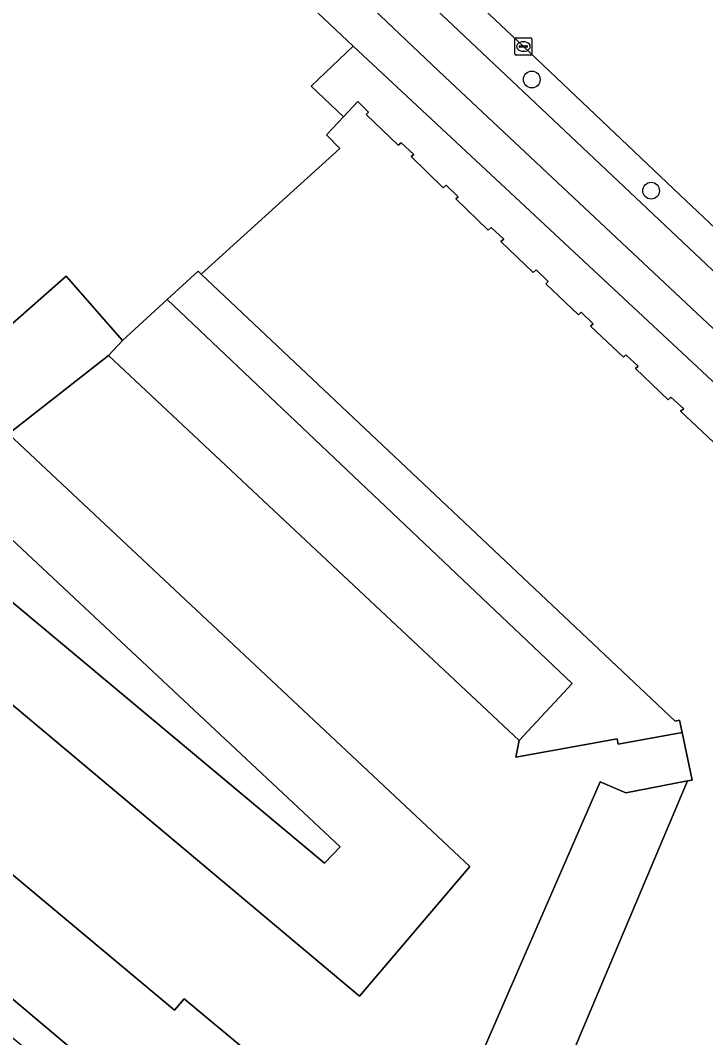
# Model space of a CAD drawing. Extents: x 160102 to 160934, y 382045 to 382923.
# Drawn here: x 160856.1 to 160896, y 382820.7 to 382879.9 of the extents above; entities that cross this region are included whole.
import ezdxf

# ---------------------------------------------------------------- set-up
doc = ezdxf.new("R2010")
doc.units = 0
for name, color, linetype in [('IMGEO_Berm_groen', 7, 'Continuous'), ('IMGEO_Boom', 7, 'Continuous'), ('IMGEO_Erf', 7, 'Continuous'), ('IMGEO_Fietspad_gesloten', 7, 'Continuous'), ('IMGEO_Groenvoorziening', 7, 'Continuous'), ('IMGEO_Kolk', 7, 'Continuous'), ('IMGEO_Muur', 7, 'Continuous'), ('IMGEO_Pand', 7, 'Continuous'), ('IMGEO_Parkeervlak_open', 7, 'Continuous'), ('IMGEO_Rijbaan_lokaal_gesloten', 7, 'Continuous'), ('IMGEO_Rijbaan_lokaal_open', 7, 'Continuous'), ('IMGEO_Voetpad_open', 7, 'Continuous')]:
    doc.layers.add(name, color=color, linetype=linetype)

msp = doc.modelspace()

# ---------------------------------------------------------------- linework, layer by layer
at = {"layer": 'IMGEO_Berm_groen'}
for points in [[(160861.894, 382897.82), (160881.279, 382879.654), (160908.09, 382854.364)], [(160885.39, 382878.401), (160880.101, 382883.405)], [(160909.375, 382855.754), (160894.512, 382869.771), (160885.39, 382878.401)]]:
    msp.add_lwpolyline(points, dxfattribs=at)
at = {"layer": 'IMGEO_Boom'}
for centre in [(160885.88, 382876.482), (160892.837, 382870.004)]:
    msp.add_circle(centre, 0.489, dxfattribs=at)
at = {"layer": 'IMGEO_Erf'}
msp.add_lwpolyline([(160906.401, 382849.614), (160875.468, 382878.428), (160873.01, 382876.092), (160874.9, 382874.311), (160875.736, 382875.199), (160876.355, 382874.587), (160876.223, 382874.442), (160878.088, 382872.649), (160878.266, 382872.792), (160879.007, 382872.117), (160878.842, 382871.991), (160880.714, 382870.18), (160880.887, 382870.327), (160881.591, 382869.656), (160881.455, 382869.528), (160883.343, 382867.714), (160883.52, 382867.858), (160884.256, 382867.178), (160884.085, 382867.044), (160885.971, 382865.247), (160886.132, 382865.393), (160886.835, 382864.715), (160886.707, 382864.585), (160888.597, 382862.776), (160888.759, 382862.921), (160889.464, 382862.25), (160889.311, 382862.12), (160891.225, 382860.301), (160891.373, 382860.454), (160892.078, 382859.779), (160891.932, 382859.645), (160893.828, 382857.819), (160893.984, 382857.982), (160894.743, 382857.307), (160894.557, 382857.16), (160896.469, 382855.367)], dxfattribs=at)
at = {"layer": 'IMGEO_Fietspad_gesloten'}
for points in [[(160854.521, 382906.665), (160855.067, 382904.509), (160855.706, 382900.56), (160860.259, 382896.037), (160876.3, 382880.906), (160880.807, 382876.637), (160907.683, 382851.452)], [(160911, 382851.612), (160908.09, 382854.364), (160881.279, 382879.654), (160861.894, 382897.82), (160859.046, 382900.582), (160858.953, 382900.672)]]:
    msp.add_lwpolyline(points, dxfattribs=at)
at = {"layer": 'IMGEO_Groenvoorziening'}
for points in [[(160866.606, 382865.137), (160866.424, 382865.309), (160864.631, 382863.667), (160888.24, 382841.299), (160885.141, 382837.99), (160884.955, 382837.003), (160890.866, 382838.083), (160890.924, 382837.766), (160894.647, 382838.446), (160894.494, 382839.169), (160894.245, 382839.105)], [(160850.806, 382850.011), (160873.79, 382830.829), (160874.703, 382831.786), (160852.792, 382852.262)]]:
    msp.add_lwpolyline(points, close=True, dxfattribs=at)
at = {"layer": 'IMGEO_Kolk'}
for p, q in [((160884.889, 382877.975), (160884.889, 382878.827)), ((160884.964, 382878.901), (160885.816, 382878.901)), ((160885.89, 382878.827), (160885.89, 382877.975)), ((160885.148, 382878.395), (160885.148, 382878.407)), ((160885.586, 382878.358), (160885.188, 382878.358)), ((160885.191, 382878.444), (160885.589, 382878.444)), ((160885.377, 382878.681), (160885.402, 382878.681)), ((160885.632, 382878.407), (160885.632, 382878.395)), ((160885.816, 382877.901), (160884.964, 382877.901)), ((160885.4, 382878.121), (160885.375, 382878.121))]:
    msp.add_line(p, q, dxfattribs=at)
for points in [[(160884.889, 382877.975), (160884.889, 382878.827)], [(160884.964, 382878.901), (160885.816, 382878.901)], [(160885.89, 382878.827), (160885.89, 382877.975)], [(160885.816, 382877.901), (160884.964, 382877.901)]]:
    msp.add_lwpolyline(points, dxfattribs=at)
for centre, radius, start, end in [((160884.966, 382878.825), 0.0765, 91.55205, 178.44795), ((160884.966, 382878.825), 0.0765, 91.55205, 178.44795), ((160885.814, 382878.825), 0.0765, 1.55205, 88.44795), ((160885.814, 382878.825), 0.0765, 1.55205, 88.44795), ((160885.188, 382878.404), 0.0403, 85.87752, 175.75265), ((160885.185, 382878.394), 0.0366, 178.93798, 274.71019), ((160885.589, 382878.401), 0.043, 264.86636, 352.45326), ((160885.593, 382878.406), 0.0386, 1.73085, 96.63898), ((160884.966, 382877.977), 0.0765, 181.55205, 268.44795), ((160884.966, 382877.977), 0.0765, 181.55205, 268.44795), ((160885.814, 382877.977), 0.0765, 271.55205, 358.44795), ((160885.814, 382877.977), 0.0765, 271.55205, 358.44795)]:
    msp.add_arc(centre, radius, start, end, dxfattribs=at)
for centre, major_axis, ratio, start_param, end_param in [((160885.376, 382878.401), (-0.387, 0.002), 0.722429, 4.712389, 7.853982), ((160885.401, 382878.401), (-0.39, 0.002), 0.717154, 1.570796, 4.712389)]:
    msp.add_ellipse(centre, major_axis=major_axis, ratio=ratio, start_param=start_param, end_param=end_param, dxfattribs=at)
at = {"layer": 'IMGEO_Muur'}
msp.add_lwpolyline([(160837.913, 382837.822), (160861.483, 382817.978)], dxfattribs=at)
at = {"layer": 'IMGEO_Pand'}
for points in [[(160840.366, 382848.876), (160858.731, 382865.029), (160862.028, 382861.283), (160864.631, 382863.667), (160866.424, 382865.309), (160866.606, 382865.137), (160874.688, 382872.462), (160873.916, 382873.267), (160874.9, 382874.311), (160873.01, 382876.092), (160875.468, 382878.428), (160854.082, 382898.574)], [(160896.469, 382855.367), (160894.557, 382857.16), (160894.743, 382857.307), (160893.984, 382857.982), (160893.828, 382857.819), (160891.932, 382859.645), (160892.078, 382859.779), (160891.373, 382860.454), (160891.225, 382860.301), (160889.311, 382862.12), (160889.464, 382862.25), (160888.759, 382862.921), (160888.597, 382862.776), (160886.707, 382864.585), (160886.835, 382864.715), (160886.132, 382865.393), (160885.971, 382865.247), (160884.085, 382867.044), (160884.256, 382867.178), (160883.52, 382867.858), (160883.343, 382867.714), (160881.455, 382869.528), (160881.591, 382869.656), (160880.887, 382870.327), (160880.714, 382870.18), (160878.842, 382871.991), (160879.007, 382872.117), (160878.266, 382872.792), (160878.088, 382872.649), (160876.223, 382874.442), (160876.355, 382874.587), (160875.736, 382875.199), (160874.9, 382874.311), (160873.916, 382873.267), (160874.688, 382872.462), (160866.606, 382865.137), (160894.245, 382839.105), (160894.494, 382839.169), (160894.647, 382838.446), (160895.235, 382835.677), (160894.957, 382835.628), (160886.391, 382815.35)]]:
    msp.add_lwpolyline(points, dxfattribs=at)
at = {"layer": 'IMGEO_Parkeervlak_open'}
for points in [[(160864.631, 382863.667), (160862.028, 382861.283), (160861.201, 382860.414), (160885.141, 382837.99), (160888.24, 382841.299)], [(160855.371, 382855.843), (160846.893, 382847.344), (160875.839, 382823.088), (160882.262, 382830.641)], [(160850.806, 382850.011), (160852.792, 382852.262), (160874.703, 382831.786), (160873.79, 382830.829)], [(160836.872, 382845.803), (160836.59, 382845.555), (160833.184, 382842.181), (160837.913, 382837.822), (160861.483, 382817.978), (160865.195, 382814.885), (160869.325, 382819.842), (160865.612, 382822.936), (160865.06, 382822.273)]]:
    msp.add_lwpolyline(points, close=True, dxfattribs=at)
at = {"layer": 'IMGEO_Rijbaan_lokaal_gesloten'}
msp.add_lwpolyline([(160880.101, 382883.405), (160885.39, 382878.401), (160894.512, 382869.771), (160909.375, 382855.754), (160918.048, 382865.449), (160896.643, 382885.589)], dxfattribs=at)
at = {"layer": 'IMGEO_Rijbaan_lokaal_open'}
msp.add_lwpolyline([(160881.889, 382817.252), (160889.866, 382835.579), (160891.359, 382834.929), (160894.957, 382835.628), (160895.235, 382835.677), (160894.647, 382838.446), (160890.924, 382837.766), (160890.866, 382838.083), (160884.955, 382837.003), (160885.141, 382837.99), (160861.201, 382860.414), (160855.371, 382855.843), (160882.262, 382830.641), (160875.839, 382823.088), (160846.893, 382847.344), (160844.141, 382844.584), (160840.366, 382848.876), (160836.872, 382845.803), (160865.06, 382822.273), (160865.612, 382822.936), (160869.325, 382819.842)], dxfattribs=at)
at = {"layer": 'IMGEO_Voetpad_open'}
for points in [[(160851.435, 382901.477), (160851.784, 382900.791), (160852.299, 382899.776), (160853.109, 382897.965), (160854.082, 382898.574), (160875.468, 382878.428), (160906.401, 382849.614), (160908.483, 382847.486), (160909.809, 382846.282)], [(160880.807, 382876.637), (160876.3, 382880.906), (160860.259, 382896.037), (160855.706, 382900.56)], [(160907.683, 382851.452), (160880.807, 382876.637)]]:
    msp.add_lwpolyline(points, dxfattribs=at)
for points in [[(160855.371, 382855.843), (160861.201, 382860.414), (160862.028, 382861.283), (160858.731, 382865.029), (160840.366, 382848.876), (160844.141, 382844.584), (160846.893, 382847.344)], [(160837.913, 382837.822), (160836.442, 382836.685), (160837.27, 382835.986), (160869.624, 382808.98), (160869.704, 382809.079), (160878.006, 382802.366), (160878.703, 382803.922), (160868.545, 382812.094), (160865.195, 382814.885), (160861.483, 382817.978)], [(160894.957, 382835.628), (160891.359, 382834.929), (160889.866, 382835.579), (160881.889, 382817.252), (160886.391, 382815.35)]]:
    msp.add_lwpolyline(points, close=True, dxfattribs=at)

doc.saveas('drawing.dxf')
